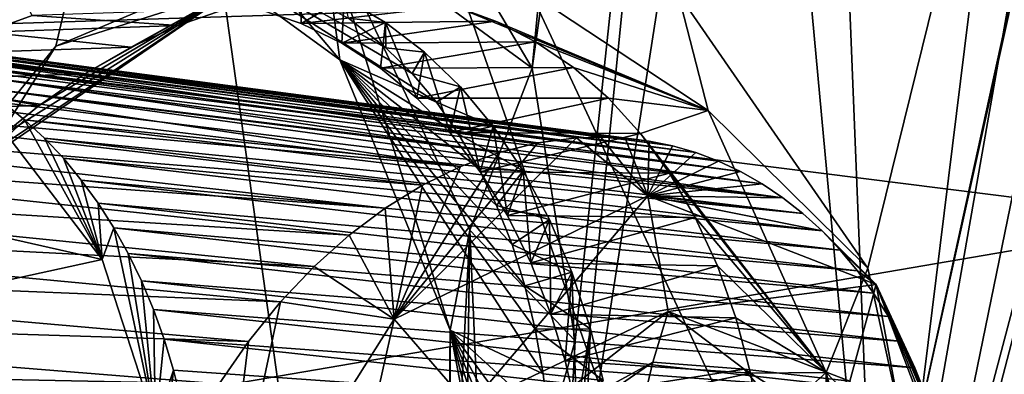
# Model space of a CAD drawing. Header units: metres. Extents: x -150 to 307, y -550 to 84.
# Tile 513 of 656: x 219.253 to 222.012, y -46.487 to -45.491. Entities that reach past the tile are written whole.
import ezdxf

# ---------------------------------------------------------------- set-up
doc = ezdxf.new("R2010")
doc.units = ezdxf.units.M
doc.layers.add('solid_26006363', color=7, linetype='CONTINUOUS')

msp = doc.modelspace()

# ---------------------------------------------------------------- linework, layer by layer
at = {"layer": 'solid_26006363'}
for points in [[(211.849777, -35.673874, 924.536499), (217.861282, -31.332376, 929.892578), (220.812195, -52.50819, 927.229919)], [(217.861282, -31.332376, 929.892578), (234.007233, -40.604111, 938.986267), (227.753754, -47.453865, 933.414612)], [(217.861282, -31.332376, 929.892578), (227.753754, -47.453865, 933.414612), (220.812195, -52.50819, 927.229919)], [(211.849777, -35.673874, 924.536499), (220.812195, -52.50819, 927.229919), (213.237823, -55.777954, 920.481384)], [(221.661865, -47.508507, 913.201111), (227.780731, -36.169231, 916.051086), (227.663132, -35.894882, 915.859497)], [(223.613861, -36.393654, 911.844788), (221.661865, -47.508507, 913.201111), (227.663132, -35.894882, 915.859497)], [(221.300125, -38.502823, 910.11792), (221.661865, -47.508507, 913.201111), (223.064926, -36.148556, 911.233887)], [(223.613861, -36.393654, 911.844788), (223.064926, -36.148556, 911.233887), (221.661865, -47.508507, 913.201111)], [(221.661865, -47.508507, 913.201111), (227.81601, -36.219742, 916.10083), (227.780731, -36.169231, 916.051086)], [(222.867432, -45.165974, 913.623413), (227.81601, -36.219742, 916.10083), (221.661865, -47.508507, 913.201111)], [(218.396027, -47.018318, 900.768433), (219.028107, -39.206474, 899.075684), (221.281281, -37.334091, 900.657654)], [(218.639511, -46.444183, 900.809631), (218.396027, -47.018318, 900.768433), (221.281281, -37.334091, 900.657654)], [(219.353989, -45.565605, 901.190735), (218.639511, -46.444183, 900.809631), (221.281281, -37.334091, 900.657654)], [(220.266876, -45.178669, 901.913208), (219.353989, -45.565605, 901.190735), (221.281281, -37.334091, 900.657654)], [(221.629669, -46.188148, 903.49646), (221.098145, -45.417435, 902.759033), (223.761902, -37.528458, 903.039856)], [(221.747833, -46.726311, 903.777649), (221.629669, -46.188148, 903.49646), (223.761902, -37.528458, 903.039856)], [(221.747833, -46.726311, 903.777649), (223.761902, -37.528458, 903.039856), (223.518814, -38.733952, 903.122559)], [(219.163727, -41.609745, 931.313477), (224.943008, -45.977737, 934.953247), (222.027405, -38.415882, 934.065552)], [(221.300125, -38.502823, 910.11792), (220.862549, -38.855034, 909.788574), (221.661865, -47.508507, 913.201111)], [(220.03334, -44.514591, 904.712952), (220.689056, -45.626724, 905.674683), (221.369293, -38.531185, 904.258057)], [(220.689056, -45.626724, 905.674683), (221.517136, -39.742855, 904.725403), (221.369293, -38.531185, 904.258057)], [(221.744232, -47.404217, 903.991455), (223.518814, -38.733952, 903.122559), (223.736603, -39.85434, 903.631104)], [(221.744232, -47.404217, 903.991455), (221.747833, -46.726311, 903.777649), (223.518814, -38.733952, 903.122559)], [(220.862549, -38.855034, 909.788574), (217.797806, -39.226589, 906.964172), (221.661865, -47.508507, 913.201111)], [(217.797806, -39.226589, 906.964172), (217.032623, -48.165398, 908.991882), (221.661865, -47.508507, 913.201111)], [(220.689056, -45.626724, 905.674683), (220.809845, -46.392536, 906.031555), (221.517136, -39.742855, 904.725403)], [(220.763321, -47.236465, 906.259827), (221.824142, -40.422142, 905.205078), (221.517136, -39.742855, 904.725403)], [(220.809845, -46.392536, 906.031555), (220.763321, -47.236465, 906.259827), (221.517136, -39.742855, 904.725403)], [(221.605759, -48.03754, 904.067078), (223.736603, -39.85434, 903.631104), (224.335815, -40.557907, 904.39856)], [(221.605759, -48.03754, 904.067078), (221.744232, -47.404217, 903.991455), (223.736603, -39.85434, 903.631104)], [(220.763321, -47.236465, 906.259827), (222.356003, -52.260109, 909.495667), (221.824142, -40.422142, 905.205078)], [(222.356003, -52.260109, 909.495667), (222.25618, -40.914494, 905.755554), (221.824142, -40.422142, 905.205078)], [(221.605759, -48.03754, 904.067078), (224.335815, -40.557907, 904.39856), (222.171753, -55.590275, 907.262085)], [(215.472626, -45.756702, 927.548523), (221.573074, -48.508141, 931.82605), (219.163727, -41.609745, 931.313477)], [(219.163727, -41.609745, 931.313477), (221.573074, -48.508141, 931.82605), (224.943008, -45.977737, 934.953247)], [(220.095306, -45.189873, 904.803406), (220.689056, -45.626724, 905.674683), (220.03334, -44.514591, 904.712952)], [(218.384018, -45.528984, 907.280396), (218.11322, -45.053974, 906.876282), (222.963303, -44.726124, 911.422607)], [(222.680328, -45.390408, 911.354675), (218.384018, -45.528984, 907.280396), (222.963303, -44.726124, 911.422607)], [(220.150253, -45.603775, 904.352295), (220.095306, -45.189873, 904.803406), (219.39537, -44.711399, 903.963867)], [(219.583191, -45.18911, 903.625732), (220.150253, -45.603775, 904.352295), (219.39537, -44.711399, 903.963867)], [(230.243668, -45.075237, 921.900208), (220.653641, -47.594887, 913.355835), (230.535446, -46.554489, 922.160217)], [(221.661865, -47.508507, 913.201111), (220.653641, -47.594887, 913.355835), (230.243668, -45.075237, 921.900208)], [(221.661865, -47.508507, 913.201111), (230.243668, -45.075237, 921.900208), (226.473648, -46.398438, 917.62207)], [(222.648788, -45.699181, 913.577637), (222.867432, -45.165974, 913.623413), (221.661865, -47.508507, 913.201111)], [(219.857788, -45.404427, 901.666748), (219.353989, -45.565605, 901.190735), (220.266876, -45.178669, 901.913208)], [(220.420486, -45.722965, 903.852722), (220.150253, -45.603775, 904.352295), (219.583191, -45.18911, 903.625732)], [(220.352448, -45.642162, 903.750671), (220.420486, -45.722965, 903.852722), (219.583191, -45.18911, 903.625732)], [(220.279205, -45.569649, 903.647522), (220.352448, -45.642162, 903.750671), (219.583191, -45.18911, 903.625732)], [(220.174164, -45.486416, 903.509338), (220.279205, -45.569649, 903.647522), (219.583191, -45.18911, 903.625732)], [(220.095306, -45.189873, 904.803406), (220.514648, -46.081905, 905.530701), (220.689056, -45.626724, 905.674683)], [(220.459167, -46.362598, 904.986694), (220.514648, -46.081905, 905.530701), (220.095306, -45.189873, 904.803406)], [(220.150253, -45.603775, 904.352295), (220.459167, -46.362598, 904.986694), (220.095306, -45.189873, 904.803406)], [(220.469223, -45.452213, 902.508545), (220.589706, -45.3536, 902.329285), (221.182358, -45.746017, 903.013855)], [(221.182358, -45.746017, 903.013855), (220.589706, -45.3536, 902.329285), (221.098145, -45.417435, 902.759033)], [(222.680328, -45.390408, 911.354675), (222.537262, -46.052929, 911.426392), (218.384018, -45.528984, 907.280396)], [(219.239349, -45.384594, 902.422974), (219.15921, -45.526306, 902.392883), (219.28772, -45.479424, 902.496948)], [(220.041962, -45.377609, 903.164124), (219.923447, -45.461063, 903.079834), (220.041306, -45.50148, 903.201904)], [(220.162247, -45.430386, 903.292358), (220.041962, -45.377609, 903.164124), (220.041306, -45.50148, 903.201904)], [(219.096527, -45.915005, 901.399048), (219.151306, -45.88863, 901.17627), (219.857788, -45.404427, 901.666748)], [(219.200317, -45.819, 901.460632), (219.096527, -45.915005, 901.399048), (219.857788, -45.404427, 901.666748)], [(219.857788, -45.404427, 901.666748), (219.151306, -45.88863, 901.17627), (219.353989, -45.565605, 901.190735)], [(219.307281, -45.732151, 901.528503), (219.200317, -45.819, 901.460632), (219.857788, -45.404427, 901.666748)], [(219.435074, -45.643269, 901.615051), (219.307281, -45.732151, 901.528503), (219.857788, -45.404427, 901.666748)], [(219.565155, -45.568283, 901.70874), (219.435074, -45.643269, 901.615051), (219.857788, -45.404427, 901.666748)], [(219.696625, -45.507538, 901.809021), (219.565155, -45.568283, 901.70874), (219.857788, -45.404427, 901.666748)], [(219.828873, -45.461216, 901.915344), (219.696625, -45.507538, 901.809021), (219.857788, -45.404427, 901.666748)], [(221.182358, -45.746017, 903.013855), (221.098145, -45.417435, 902.759033), (221.629669, -46.188148, 903.49646)], [(220.162247, -45.430386, 903.292358), (220.041306, -45.50148, 903.201904), (220.155365, -45.557289, 903.325378)], [(220.277695, -45.49905, 903.421204), (220.162247, -45.430386, 903.292358), (220.155365, -45.557289, 903.325378)], [(220.174164, -45.486416, 903.509338), (220.162247, -45.430386, 903.292358), (220.277695, -45.49905, 903.421204)], [(219.28772, -45.479424, 902.496948), (219.696625, -45.507538, 901.809021), (219.828873, -45.461216, 901.915344)], [(220.041306, -45.50148, 903.201904), (219.923447, -45.461063, 903.079834), (220.469223, -45.452213, 902.508545)], [(220.041306, -45.50148, 903.201904), (220.469223, -45.452213, 902.508545), (220.5867, -45.495422, 902.633667)], [(220.5867, -45.495422, 902.633667), (220.469223, -45.452213, 902.508545), (221.182358, -45.746017, 903.013855)], [(219.28772, -45.479424, 902.496948), (219.15921, -45.526306, 902.392883), (219.696625, -45.507538, 901.809021)], [(220.155365, -45.557289, 903.325378), (220.041306, -45.50148, 903.201904), (220.5867, -45.495422, 902.633667)], [(220.155365, -45.557289, 903.325378), (220.5867, -45.495422, 902.633667), (220.698776, -45.553318, 902.759216)], [(220.277695, -45.49905, 903.421204), (220.155365, -45.557289, 903.325378), (220.264252, -45.627522, 903.448669)], [(220.174164, -45.486416, 903.509338), (220.277695, -45.49905, 903.421204), (220.279205, -45.569649, 903.647522)], [(220.277695, -45.49905, 903.421204), (220.264252, -45.627522, 903.448669), (220.365387, -45.710957, 903.56897)], [(220.387039, -45.582607, 903.549133), (220.277695, -45.49905, 903.421204), (220.365387, -45.710957, 903.56897)], [(220.279205, -45.569649, 903.647522), (220.277695, -45.49905, 903.421204), (220.387039, -45.582607, 903.549133)], [(220.698776, -45.553318, 902.759216), (220.5867, -45.495422, 902.633667), (221.182358, -45.746017, 903.013855)], [(222.537262, -46.052929, 911.426392), (218.548004, -46.73698, 907.823608), (218.384018, -45.528984, 907.280396)], [(220.705109, -45.836834, 901.271912), (218.399734, -45.542095, 903.79187), (218.529999, -45.52441, 903.90686)], [(220.813278, -45.822739, 901.367859), (218.529999, -45.52441, 903.90686), (218.602509, -45.521709, 903.973206)], [(220.705109, -45.836834, 901.271912), (218.529999, -45.52441, 903.90686), (220.813278, -45.822739, 901.367859)], [(220.881699, -45.820507, 901.430054), (218.602509, -45.521709, 903.973206), (218.6745, -45.523987, 904.040649)], [(220.881699, -45.820507, 901.430054), (220.813278, -45.822739, 901.367859), (218.602509, -45.521709, 903.973206)], [(220.94957, -45.823513, 901.492981), (218.6745, -45.523987, 904.040649), (218.745789, -45.531277, 904.109009)], [(220.94957, -45.823513, 901.492981), (220.881699, -45.820507, 901.430054), (218.6745, -45.523987, 904.040649)], [(219.15921, -45.526306, 902.392883), (219.033157, -45.586388, 902.295349), (219.565155, -45.568283, 901.70874)], [(219.15921, -45.526306, 902.392883), (219.565155, -45.568283, 901.70874), (219.696625, -45.507538, 901.809021)], [(220.596527, -45.863777, 901.178711), (218.271225, -45.573654, 903.682983), (218.399734, -45.542095, 903.79187)], [(220.705109, -45.836834, 901.271912), (220.596527, -45.863777, 901.178711), (218.399734, -45.542095, 903.79187)], [(221.016647, -45.83176, 901.556458), (218.745789, -45.531277, 904.109009), (218.816193, -45.543629, 904.178223)], [(221.016647, -45.83176, 901.556458), (220.94957, -45.823513, 901.492981), (218.745789, -45.531277, 904.109009)], [(221.082733, -45.845238, 901.620239), (218.816193, -45.543629, 904.178223), (218.885513, -45.561073, 904.248047)], [(221.082733, -45.845238, 901.620239), (221.016647, -45.83176, 901.556458), (218.816193, -45.543629, 904.178223)], [(220.264252, -45.627522, 903.448669), (220.155365, -45.557289, 903.325378), (220.698776, -45.553318, 902.759216)], [(220.264252, -45.627522, 903.448669), (220.698776, -45.553318, 902.759216), (220.804443, -45.625538, 902.883972)], [(220.804443, -45.625538, 902.883972), (220.698776, -45.553318, 902.759216), (221.182358, -45.746017, 903.013855)], [(220.488403, -45.903435, 901.088989), (218.144455, -45.619118, 903.580139), (218.271225, -45.573654, 903.682983)], [(220.596527, -45.863777, 901.178711), (220.488403, -45.903435, 901.088989), (218.271225, -45.573654, 903.682983)], [(219.151306, -45.88863, 901.17627), (218.639511, -46.444183, 900.809631), (219.353989, -45.565605, 901.190735)], [(221.147629, -45.863949, 901.684204), (218.885513, -45.561073, 904.248047), (218.953491, -45.58363, 904.318298)], [(221.147629, -45.863949, 901.684204), (221.082733, -45.845238, 901.620239), (218.885513, -45.561073, 904.248047)], [(221.211166, -45.887913, 901.748169), (218.953491, -45.58363, 904.318298), (219.019913, -45.611309, 904.388733)], [(221.211166, -45.887913, 901.748169), (221.147629, -45.863949, 901.684204), (218.953491, -45.58363, 904.318298)], [(219.033157, -45.586388, 902.295349), (219.435074, -45.643269, 901.615051), (219.565155, -45.568283, 901.70874)], [(220.279205, -45.569649, 903.647522), (220.387039, -45.582607, 903.549133), (220.352448, -45.642162, 903.750671)], [(220.352448, -45.642162, 903.750671), (220.387039, -45.582607, 903.549133), (220.487915, -45.679676, 903.673523)], [(220.387039, -45.582607, 903.549133), (220.365387, -45.710957, 903.56897), (220.457962, -45.807629, 903.685547)], [(220.487915, -45.679676, 903.673523), (220.387039, -45.582607, 903.549133), (220.457962, -45.807629, 903.685547)], [(219.033157, -45.586388, 902.295349), (218.907837, -45.660553, 902.203003), (219.435074, -45.643269, 901.615051)], [(221.273117, -45.917107, 901.81189), (219.019913, -45.611309, 904.388733), (219.08461, -45.644093, 904.459229)], [(221.273117, -45.917107, 901.81189), (221.211166, -45.887913, 901.748169), (219.019913, -45.611309, 904.388733)], [(220.719833, -46.485432, 904.493835), (220.459167, -46.362598, 904.986694), (220.150253, -45.603775, 904.352295)], [(220.697891, -46.359554, 904.413757), (220.719833, -46.485432, 904.493835), (220.150253, -45.603775, 904.352295)], [(220.668793, -46.238346, 904.329285), (220.697891, -46.359554, 904.413757), (220.150253, -45.603775, 904.352295)], [(220.63266, -46.122417, 904.240723), (220.668793, -46.238346, 904.329285), (220.150253, -45.603775, 904.352295)], [(220.589523, -46.012276, 904.148193), (220.63266, -46.122417, 904.240723), (220.150253, -45.603775, 904.352295)], [(220.539551, -45.908577, 904.052246), (220.589523, -46.012276, 904.148193), (220.150253, -45.603775, 904.352295)], [(220.483063, -45.811947, 903.953491), (220.539551, -45.908577, 904.052246), (220.150253, -45.603775, 904.352295)], [(220.420486, -45.722965, 903.852722), (220.483063, -45.811947, 903.953491), (220.150253, -45.603775, 904.352295)], [(220.488403, -45.903435, 901.088989), (218.018936, -45.678768, 903.483093), (218.144455, -45.619118, 903.580139)], [(220.365387, -45.710957, 903.56897), (220.264252, -45.627522, 903.448669), (220.804443, -45.625538, 902.883972)], [(220.365387, -45.710957, 903.56897), (220.804443, -45.625538, 902.883972), (220.902771, -45.711575, 903.006897)], [(220.514648, -46.081905, 905.530701), (220.809845, -46.392536, 906.031555), (220.689056, -45.626724, 905.674683)], [(220.902771, -45.711575, 903.006897), (220.804443, -45.625538, 902.883972), (221.182358, -45.746017, 903.013855)], [(218.907837, -45.660553, 902.203003), (218.784531, -45.748028, 902.11676), (219.307281, -45.732151, 901.528503)], [(218.907837, -45.660553, 902.203003), (219.307281, -45.732151, 901.528503), (219.435074, -45.643269, 901.615051)], [(221.333328, -45.951435, 901.875305), (219.08461, -45.644093, 904.459229), (219.1474, -45.681858, 904.529541)], [(221.333328, -45.951435, 901.875305), (221.273117, -45.917107, 901.81189), (219.08461, -45.644093, 904.459229)], [(220.352448, -45.642162, 903.750671), (220.487915, -45.679676, 903.673523), (220.420486, -45.722965, 903.852722)], [(220.381653, -45.955627, 901.003479), (217.894745, -45.75259, 903.391846), (218.018936, -45.678768, 903.483093)], [(220.488403, -45.903435, 901.088989), (220.381653, -45.955627, 901.003479), (218.018936, -45.678768, 903.483093)], [(221.391586, -45.99078, 901.93811), (219.1474, -45.681858, 904.529541), (219.208023, -45.724457, 904.599365)], [(221.391586, -45.99078, 901.93811), (221.333328, -45.951435, 901.875305), (219.1474, -45.681858, 904.529541)], [(220.420486, -45.722965, 903.852722), (220.487915, -45.679676, 903.673523), (220.579681, -45.790253, 903.793823)], [(220.487915, -45.679676, 903.673523), (220.457962, -45.807629, 903.685547), (220.543396, -45.918354, 903.800049)], [(220.579681, -45.790253, 903.793823), (220.487915, -45.679676, 903.673523), (220.543396, -45.918354, 903.800049)], [(220.457962, -45.807629, 903.685547), (220.365387, -45.710957, 903.56897), (220.902771, -45.711575, 903.006897)], [(220.420486, -45.722965, 903.852722), (220.579681, -45.790253, 903.793823), (220.483063, -45.811947, 903.953491)], [(220.457962, -45.807629, 903.685547), (220.902771, -45.711575, 903.006897), (220.992874, -45.810699, 903.127014)], [(220.992874, -45.810699, 903.127014), (220.902771, -45.711575, 903.006897), (221.182358, -45.746017, 903.013855)], [(222.682663, -46.271393, 913.795166), (222.648788, -45.699181, 913.577637), (221.661865, -47.508507, 913.201111)], [(218.784531, -45.748028, 902.11676), (219.200317, -45.819, 901.460632), (219.307281, -45.732151, 901.528503)], [(219.266296, -45.771767, 904.66864), (219.208023, -45.724457, 904.599365), (219.219345, -45.818264, 904.639465)], [(221.391586, -45.99078, 901.93811), (219.208023, -45.724457, 904.599365), (219.266296, -45.771767, 904.66864)], [(220.992874, -45.810699, 903.127014), (221.182358, -45.746017, 903.013855), (221.513367, -46.481224, 903.57489)], [(221.513367, -46.481224, 903.57489), (221.182358, -45.746017, 903.013855), (221.629669, -46.188148, 903.49646)], [(215.472626, -45.756702, 927.548523), (219.118546, -56.967583, 927.763855), (221.573074, -48.508141, 931.82605)], [(220.27739, -46.019897, 900.923096), (217.773636, -45.839607, 903.307678), (217.894745, -45.75259, 903.391846)], [(220.381653, -45.955627, 901.003479), (220.27739, -46.019897, 900.923096), (217.894745, -45.75259, 903.391846)], [(219.266296, -45.771767, 904.66864), (219.219345, -45.818264, 904.639465), (219.484131, -46.164448, 904.996216)], [(219.322098, -45.823708, 904.737), (219.266296, -45.771767, 904.66864), (219.484131, -46.164448, 904.996216)], [(221.447662, -46.034981, 902), (219.266296, -45.771767, 904.66864), (219.322098, -45.823708, 904.737)], [(221.447662, -46.034981, 902), (221.391586, -45.99078, 901.93811), (219.266296, -45.771767, 904.66864)], [(220.483063, -45.811947, 903.953491), (220.579681, -45.790253, 903.793823), (220.663696, -45.915253, 903.91156)], [(220.579681, -45.790253, 903.793823), (220.543396, -45.918354, 903.800049), (220.619934, -46.040985, 903.910156)], [(220.663696, -45.915253, 903.91156), (220.579681, -45.790253, 903.793823), (220.619934, -46.040985, 903.910156)], [(219.484131, -46.164448, 904.996216), (219.219345, -45.818264, 904.639465), (218.311768, -45.89888, 906.402649)], [(219.375214, -45.880199, 904.804443), (219.322098, -45.823708, 904.737), (219.484131, -46.164448, 904.996216)], [(221.501358, -46.083961, 902.060913), (219.322098, -45.823708, 904.737), (219.375214, -45.880199, 904.804443)], [(221.501358, -46.083961, 902.060913), (221.447662, -46.034981, 902), (219.322098, -45.823708, 904.737)], [(220.302292, -46.331944, 900.611084), (220.705109, -45.836834, 901.271912), (220.813278, -45.822739, 901.367859)], [(221.013184, -45.985592, 901.159424), (220.302292, -46.331944, 900.611084), (220.813278, -45.822739, 901.367859)], [(220.543396, -45.918354, 903.800049), (220.457962, -45.807629, 903.685547), (220.992874, -45.810699, 903.127014)], [(220.483063, -45.811947, 903.953491), (220.663696, -45.915253, 903.91156), (220.539551, -45.908577, 904.052246)], [(220.543396, -45.918354, 903.800049), (220.992874, -45.810699, 903.127014), (221.074097, -45.922321, 903.24353)], [(221.013184, -45.985592, 901.159424), (220.813278, -45.822739, 901.367859), (220.881699, -45.820507, 901.430054)], [(221.013184, -45.985592, 901.159424), (220.881699, -45.820507, 901.430054), (220.94957, -45.823513, 901.492981)], [(221.013184, -45.985592, 901.159424), (220.94957, -45.823513, 901.492981), (221.016647, -45.83176, 901.556458)], [(221.074097, -45.922321, 903.24353), (220.992874, -45.810699, 903.127014), (221.513367, -46.481224, 903.57489)], [(221.013184, -45.985592, 901.159424), (221.016647, -45.83176, 901.556458), (221.082733, -45.845238, 901.620239)], [(220.17601, -46.095932, 900.848145), (217.656479, -45.939522, 903.231384), (217.773636, -45.839607, 903.307678)], [(220.27739, -46.019897, 900.923096), (220.17601, -46.095932, 900.848145), (217.773636, -45.839607, 903.307678)], [(220.302292, -46.331944, 900.611084), (220.596527, -45.863777, 901.178711), (220.705109, -45.836834, 901.271912)], [(221.013184, -45.985592, 901.159424), (221.082733, -45.845238, 901.620239), (221.147629, -45.863949, 901.684204)], [(220.644806, -47.033173, 901.655579), (215.706787, -45.887508, 907.0047), (215.282333, -46.119106, 906.687195)], [(220.763016, -47.047695, 901.760864), (216.114822, -46.006256, 907.421387), (215.706787, -45.887508, 907.0047)], [(220.763016, -47.047695, 901.760864), (215.706787, -45.887508, 907.0047), (220.644806, -47.033173, 901.655579)], [(219.4254, -45.941086, 904.870544), (219.375214, -45.880199, 904.804443), (219.484131, -46.164448, 904.996216)], [(221.552521, -46.13768, 902.120605), (219.375214, -45.880199, 904.804443), (219.4254, -45.941086, 904.870544)], [(221.552521, -46.13768, 902.120605), (221.501358, -46.083961, 902.060913), (219.375214, -45.880199, 904.804443)], [(220.302292, -46.331944, 900.611084), (220.488403, -45.903435, 901.088989), (220.596527, -45.863777, 901.178711)], [(221.013184, -45.985592, 901.159424), (221.147629, -45.863949, 901.684204), (221.211166, -45.887913, 901.748169)], [(221.013184, -45.985592, 901.159424), (221.211166, -45.887913, 901.748169), (221.273117, -45.917107, 901.81189)], [(219.484131, -46.164448, 904.996216), (218.311768, -45.89888, 906.402649), (218.462189, -46.387936, 906.736511)], [(220.302292, -46.331944, 900.611084), (220.381653, -45.955627, 901.003479), (220.488403, -45.903435, 901.088989)], [(220.539551, -45.908577, 904.052246), (220.663696, -45.915253, 903.91156), (220.589523, -46.012276, 904.148193)], [(220.589523, -46.012276, 904.148193), (220.663696, -45.915253, 903.91156), (220.737961, -46.052387, 904.02417)], [(220.663696, -45.915253, 903.91156), (220.619934, -46.040985, 903.910156), (220.68573, -46.173435, 904.013428)], [(220.737961, -46.052387, 904.02417), (220.663696, -45.915253, 903.91156), (220.68573, -46.173435, 904.013428)], [(221.013184, -45.985592, 901.159424), (221.273117, -45.917107, 901.81189), (221.333328, -45.951435, 901.875305)], [(220.077866, -46.183647, 900.778992), (217.541977, -46.05315, 903.162048), (217.656479, -45.939522, 903.231384)], [(220.17601, -46.095932, 900.848145), (220.077866, -46.183647, 900.778992), (217.656479, -45.939522, 903.231384)], [(219.472473, -46.006138, 904.935059), (219.4254, -45.941086, 904.870544), (219.484131, -46.164448, 904.996216)], [(221.600815, -46.195934, 902.178711), (219.4254, -45.941086, 904.870544), (219.472473, -46.006138, 904.935059)], [(221.600815, -46.195934, 902.178711), (221.552521, -46.13768, 902.120605), (219.4254, -45.941086, 904.870544)], [(220.619934, -46.040985, 903.910156), (220.543396, -45.918354, 903.800049), (221.074097, -45.922321, 903.24353)], [(220.619934, -46.040985, 903.910156), (221.074097, -45.922321, 903.24353), (221.146057, -46.046177, 903.355835)], [(221.146057, -46.046177, 903.355835), (221.074097, -45.922321, 903.24353), (221.513367, -46.481224, 903.57489)], [(220.302292, -46.331944, 900.611084), (220.27739, -46.019897, 900.923096), (220.381653, -45.955627, 901.003479)], [(221.013184, -45.985592, 901.159424), (221.333328, -45.951435, 901.875305), (221.391586, -45.99078, 901.93811)], [(220.51326, -46.576069, 900.690186), (220.302292, -46.331944, 900.611084), (221.013184, -45.985592, 901.159424)], [(221.070435, -46.309956, 901.121521), (220.51326, -46.576069, 900.690186), (221.013184, -45.985592, 901.159424)], [(221.013184, -45.985592, 901.159424), (221.391586, -45.99078, 901.93811), (221.447662, -46.034981, 902)], [(221.013184, -45.985592, 901.159424), (221.447662, -46.034981, 902), (221.501358, -46.083961, 902.060913)], [(221.653015, -46.234371, 901.830933), (221.013184, -45.985592, 901.159424), (221.501358, -46.083961, 902.060913)], [(221.653015, -46.234371, 901.830933), (221.070435, -46.309956, 901.121521), (221.013184, -45.985592, 901.159424)], [(221.573074, -48.508141, 931.82605), (228.37825, -53.481857, 935.992859), (224.943008, -45.977737, 934.953247)], [(220.95668, -47.243626, 901.933411), (216.336853, -46.443947, 907.769836), (216.114822, -46.006256, 907.421387)], [(220.874481, -47.119247, 901.860168), (216.114822, -46.006256, 907.421387), (220.763016, -47.047695, 901.760864)], [(220.95668, -47.243626, 901.933411), (216.114822, -46.006256, 907.421387), (220.874481, -47.119247, 901.860168)], [(219.516251, -46.075092, 904.997864), (219.472473, -46.006138, 904.935059), (219.484131, -46.164448, 904.996216)], [(221.64592, -46.258343, 902.234924), (219.472473, -46.006138, 904.935059), (219.516251, -46.075092, 904.997864)], [(221.64592, -46.258343, 902.234924), (221.600815, -46.195934, 902.178711), (219.472473, -46.006138, 904.935059)], [(220.302292, -46.331944, 900.611084), (220.17601, -46.095932, 900.848145), (220.27739, -46.019897, 900.923096)], [(220.589523, -46.012276, 904.148193), (220.737961, -46.052387, 904.02417), (220.63266, -46.122417, 904.240723)], [(219.983383, -46.283325, 900.716064), (217.432892, -46.178349, 903.10144), (217.541977, -46.05315, 903.162048)], [(220.077866, -46.183647, 900.778992), (219.983383, -46.283325, 900.716064), (217.541977, -46.05315, 903.162048)], [(222.537262, -46.052929, 911.426392), (222.521973, -46.718674, 911.626953), (218.548004, -46.73698, 907.823608)], [(220.68573, -46.173435, 904.013428), (220.619934, -46.040985, 903.910156), (221.146057, -46.046177, 903.355835)], [(220.63266, -46.122417, 904.240723), (220.737961, -46.052387, 904.02417), (220.800491, -46.199463, 904.12915)], [(220.68573, -46.173435, 904.013428), (221.146057, -46.046177, 903.355835), (221.208252, -46.18195, 903.463318)], [(220.737961, -46.052387, 904.02417), (220.68573, -46.173435, 904.013428), (220.741745, -46.317238, 904.111328)], [(220.800491, -46.199463, 904.12915), (220.737961, -46.052387, 904.02417), (220.741745, -46.317238, 904.111328)], [(221.208252, -46.18195, 903.463318), (221.146057, -46.046177, 903.355835), (221.513367, -46.481224, 903.57489)], [(219.516251, -46.075092, 904.997864), (219.484131, -46.164448, 904.996216), (219.633606, -46.625637, 905.283386)], [(219.556702, -46.147823, 905.058777), (219.516251, -46.075092, 904.997864), (219.633606, -46.625637, 905.283386)], [(221.687683, -46.3246, 902.28894), (219.516251, -46.075092, 904.997864), (219.556702, -46.147823, 905.058777)], [(221.687683, -46.3246, 902.28894), (221.64592, -46.258343, 902.234924), (219.516251, -46.075092, 904.997864)], [(220.514648, -46.081905, 905.530701), (220.45018, -47.337055, 905.411682), (220.497147, -47.267448, 905.847412)], [(220.459167, -46.362598, 904.986694), (220.45018, -47.337055, 905.411682), (220.514648, -46.081905, 905.530701)], [(220.514648, -46.081905, 905.530701), (220.497147, -47.267448, 905.847412), (220.564987, -47.250771, 906.002197)], [(220.514648, -46.081905, 905.530701), (220.564987, -47.250771, 906.002197), (220.809845, -46.392536, 906.031555)], [(220.302292, -46.331944, 900.611084), (220.077866, -46.183647, 900.778992), (220.17601, -46.095932, 900.848145)], [(221.653015, -46.234371, 901.830933), (221.501358, -46.083961, 902.060913), (221.552521, -46.13768, 902.120605)], [(220.43277, -47.188911, 901.466614), (215.282333, -46.119106, 906.687195), (214.985901, -46.610207, 906.573242)], [(220.530777, -47.083241, 901.553955), (215.282333, -46.119106, 906.687195), (220.43277, -47.188911, 901.466614)], [(220.644806, -47.033173, 901.655579), (215.282333, -46.119106, 906.687195), (220.530777, -47.083241, 901.553955)], [(220.63266, -46.122417, 904.240723), (220.800491, -46.199463, 904.12915), (220.668793, -46.238346, 904.329285)], [(221.653015, -46.234371, 901.830933), (221.552521, -46.13768, 902.120605), (221.600815, -46.195934, 902.178711)], [(219.633606, -46.625637, 905.283386), (219.484131, -46.164448, 904.996216), (218.462189, -46.387936, 906.736511)], [(219.593811, -46.224319, 905.117798), (219.556702, -46.147823, 905.058777), (219.633606, -46.625637, 905.283386)], [(221.726089, -46.394608, 902.34082), (219.556702, -46.147823, 905.058777), (219.593811, -46.224319, 905.117798)], [(221.726089, -46.394608, 902.34082), (221.687683, -46.3246, 902.28894), (219.556702, -46.147823, 905.058777)], [(219.894135, -46.394005, 900.660522), (217.331635, -46.313442, 903.051331), (217.432892, -46.178349, 903.10144)], [(219.983383, -46.283325, 900.716064), (219.894135, -46.394005, 900.660522), (217.432892, -46.178349, 903.10144)], [(220.302292, -46.331944, 900.611084), (219.983383, -46.283325, 900.716064), (220.077866, -46.183647, 900.778992)], [(220.741745, -46.317238, 904.111328), (220.68573, -46.173435, 904.013428), (221.208252, -46.18195, 903.463318)], [(220.741745, -46.317238, 904.111328), (221.208252, -46.18195, 903.463318), (221.259918, -46.328133, 903.56488)], [(221.259918, -46.328133, 903.56488), (221.208252, -46.18195, 903.463318), (221.513367, -46.481224, 903.57489)], [(221.513367, -46.481224, 903.57489), (221.629669, -46.188148, 903.49646), (221.747833, -46.726311, 903.777649)], [(220.668793, -46.238346, 904.329285), (220.800491, -46.199463, 904.12915), (220.852142, -46.358845, 904.227966)], [(220.800491, -46.199463, 904.12915), (220.741745, -46.317238, 904.111328), (220.781799, -46.449066, 904.190674)], [(220.800491, -46.199463, 904.12915), (220.781799, -46.449066, 904.190674), (220.813461, -46.587074, 904.264221)], [(220.852142, -46.358845, 904.227966), (220.800491, -46.199463, 904.12915), (220.813461, -46.587074, 904.264221)], [(221.653015, -46.234371, 901.830933), (221.600815, -46.195934, 902.178711), (221.64592, -46.258343, 902.234924)], [(219.627472, -46.304482, 905.174866), (219.593811, -46.224319, 905.117798), (219.633606, -46.625637, 905.283386)], [(221.761078, -46.468304, 902.390442), (219.593811, -46.224319, 905.117798), (219.627472, -46.304482, 905.174866)], [(221.761078, -46.468304, 902.390442), (221.726089, -46.394608, 902.34082), (219.593811, -46.224319, 905.117798)], [(220.668793, -46.238346, 904.329285), (220.852142, -46.358845, 904.227966), (220.697891, -46.359554, 904.413757)], [(221.579437, -46.505737, 901.65509), (221.070435, -46.309956, 901.121521), (221.653015, -46.234371, 901.830933)], [(221.751526, -46.76498, 901.896973), (221.579437, -46.505737, 901.65509), (221.653015, -46.234371, 901.830933)], [(221.653015, -46.234371, 901.830933), (221.64592, -46.258343, 902.234924), (221.687683, -46.3246, 902.28894)], [(221.653015, -46.234371, 901.830933), (221.687683, -46.3246, 902.28894), (221.726089, -46.394608, 902.34082)], [(221.653015, -46.234371, 901.830933), (221.726089, -46.394608, 902.34082), (221.761078, -46.468304, 902.390442)], [(221.653015, -46.234371, 901.830933), (221.761078, -46.468304, 902.390442), (221.792511, -46.54546, 902.437683)], [(221.653015, -46.234371, 901.830933), (221.792511, -46.54546, 902.437683), (221.820236, -46.625854, 902.4823)], [(221.653015, -46.234371, 901.830933), (221.820236, -46.625854, 902.4823), (221.844162, -46.709248, 902.52417)], [(221.653015, -46.234371, 901.830933), (221.844162, -46.709248, 902.52417), (221.864227, -46.795341, 902.563171)], [(221.97319, -46.965496, 902.360046), (221.653015, -46.234371, 901.830933), (221.864227, -46.795341, 902.563171)], [(221.751526, -46.76498, 901.896973), (221.653015, -46.234371, 901.830933), (221.97319, -46.965496, 902.360046)], [(222.802658, -46.487797, 913.983521), (222.682663, -46.271393, 913.795166), (221.661865, -47.508507, 913.201111)], [(219.804184, -47.124187, 900.402588), (219.894135, -46.394005, 900.660522), (219.983383, -46.283325, 900.716064)], [(220.302292, -46.331944, 900.611084), (219.804184, -47.124187, 900.402588), (219.983383, -46.283325, 900.716064)], [(219.811905, -46.513458, 900.613586), (217.236526, -46.460533, 903.010864), (217.331635, -46.313442, 903.051331)], [(219.894135, -46.394005, 900.660522), (219.811905, -46.513458, 900.613586), (217.331635, -46.313442, 903.051331)], [(219.657562, -46.388081, 905.229736), (219.627472, -46.304482, 905.174866), (219.633606, -46.625637, 905.283386)], [(221.792511, -46.54546, 902.437683), (219.627472, -46.304482, 905.174866), (219.657562, -46.388081, 905.229736)], [(221.792511, -46.54546, 902.437683), (221.761078, -46.468304, 902.390442), (219.627472, -46.304482, 905.174866)], [(220.57045, -46.703575, 900.782898), (220.51326, -46.576069, 900.690186), (221.070435, -46.309956, 901.121521)], [(221.027634, -46.452477, 901.126465), (220.57045, -46.703575, 900.782898), (221.070435, -46.309956, 901.121521)], [(220.781799, -46.449066, 904.190674), (220.741745, -46.317238, 904.111328), (221.259918, -46.328133, 903.56488)], [(220.781799, -46.449066, 904.190674), (221.259918, -46.328133, 903.56488), (221.300522, -46.483292, 903.659485)], [(221.283157, -46.472504, 901.369446), (221.027634, -46.452477, 901.126465), (221.070435, -46.309956, 901.121521)], [(221.283157, -46.472504, 901.369446), (221.070435, -46.309956, 901.121521), (221.579437, -46.505737, 901.65509)], [(221.300522, -46.483292, 903.659485), (221.259918, -46.328133, 903.56488), (221.513367, -46.481224, 903.57489)], [(220.105698, -47.208057, 900.514526), (219.804184, -47.124187, 900.402588), (220.302292, -46.331944, 900.611084)], [(220.51326, -46.576069, 900.690186), (220.105698, -47.208057, 900.514526), (220.302292, -46.331944, 900.611084)], [(220.459167, -46.362598, 904.986694), (220.459946, -47.34996, 905.347351), (220.45018, -47.337055, 905.411682)], [(220.459167, -46.362598, 904.986694), (220.667908, -47.460495, 904.907043), (220.459946, -47.34996, 905.347351)], [(220.69751, -47.314827, 904.865845), (220.667908, -47.460495, 904.907043), (220.459167, -46.362598, 904.986694)], [(220.719727, -47.170158, 904.818176), (220.69751, -47.314827, 904.865845), (220.459167, -46.362598, 904.986694)], [(220.734528, -47.027264, 904.764404), (220.719727, -47.170158, 904.818176), (220.459167, -46.362598, 904.986694)], [(220.741928, -46.886784, 904.704834), (220.734528, -47.027264, 904.764404), (220.459167, -46.362598, 904.986694)], [(220.741913, -46.749302, 904.639648), (220.741928, -46.886784, 904.704834), (220.459167, -46.362598, 904.986694)], [(220.734528, -46.615425, 904.569214), (220.741913, -46.749302, 904.639648), (220.459167, -46.362598, 904.986694)], [(220.719833, -46.485432, 904.493835), (220.734528, -46.615425, 904.569214), (220.459167, -46.362598, 904.986694)], [(220.697891, -46.359554, 904.413757), (220.852142, -46.358845, 904.227966), (220.887711, -46.504208, 904.307495)], [(220.697891, -46.359554, 904.413757), (220.887711, -46.504208, 904.307495), (220.719833, -46.485432, 904.493835)], [(220.852142, -46.358845, 904.227966), (220.813461, -46.587074, 904.264221), (220.835739, -46.72966, 904.330627)], [(220.887711, -46.504208, 904.307495), (220.852142, -46.358845, 904.227966), (220.835739, -46.72966, 904.330627)], [(219.633606, -46.625637, 905.283386), (218.462189, -46.387936, 906.736511), (218.470596, -46.959793, 906.971375)], [(219.683929, -46.474907, 905.282166), (219.657562, -46.388081, 905.229736), (219.633606, -46.625637, 905.283386)], [(221.820236, -46.625854, 902.4823), (219.657562, -46.388081, 905.229736), (219.683929, -46.474907, 905.282166)], [(221.820236, -46.625854, 902.4823), (221.792511, -46.54546, 902.437683), (219.657562, -46.388081, 905.229736)], [(219.804184, -47.124187, 900.402588), (219.811905, -46.513458, 900.613586), (219.894135, -46.394005, 900.660522)], [(220.564987, -47.250771, 906.002197), (220.763321, -47.236465, 906.259827), (220.809845, -46.392536, 906.031555)], [(223.404327, -46.615498, 914.619568), (221.661865, -47.508507, 913.201111), (226.473648, -46.398438, 917.62207)], [(220.997559, -47.409393, 901.969849), (216.28363, -47.02763, 907.911377), (216.336853, -46.443947, 907.769836)], [(220.997559, -47.409393, 901.969849), (216.336853, -46.443947, 907.769836), (220.95668, -47.243626, 901.933411)], [(219.738052, -46.639172, 900.575989), (217.149384, -46.616356, 902.980652), (217.236526, -46.460533, 903.010864)], [(219.811905, -46.513458, 900.613586), (219.738052, -46.639172, 900.575989), (217.236526, -46.460533, 903.010864)], [(220.564194, -46.7733, 900.826538), (220.57045, -46.703575, 900.782898), (221.027634, -46.452477, 901.126465)], [(221.012085, -46.515095, 901.154785), (220.564194, -46.7733, 900.826538), (221.027634, -46.452477, 901.126465)], [(220.813461, -46.587074, 904.264221), (220.781799, -46.449066, 904.190674), (221.300522, -46.483292, 903.659485)], [(221.012085, -46.515095, 901.154785), (221.027634, -46.452477, 901.126465), (221.283157, -46.472504, 901.369446)], [(219.683929, -46.474907, 905.282166), (219.633606, -46.625637, 905.283386), (219.545486, -47.69603, 905.548523)], [(219.706512, -46.564766, 905.332092), (219.683929, -46.474907, 905.282166), (219.545486, -47.69603, 905.548523)], [(221.820236, -46.625854, 902.4823), (219.683929, -46.474907, 905.282166), (219.706512, -46.564766, 905.332092)], [(220.719833, -46.485432, 904.493835), (220.887711, -46.504208, 904.307495), (220.734528, -46.615425, 904.569214)], [(220.813461, -46.587074, 904.264221), (221.300522, -46.483292, 903.659485), (221.329636, -46.646305, 903.746338)], [(221.42897, -46.644314, 901.585571), (221.012085, -46.515095, 901.154785), (221.283157, -46.472504, 901.369446)], [(221.503067, -46.611458, 901.61731), (221.283157, -46.472504, 901.369446), (221.579437, -46.505737, 901.65509)], [(221.42897, -46.644314, 901.585571), (221.283157, -46.472504, 901.369446), (221.503067, -46.611458, 901.61731)], [(221.329636, -46.646305, 903.746338), (221.300522, -46.483292, 903.659485), (221.513367, -46.481224, 903.57489)], [(221.329636, -46.646305, 903.746338), (221.513367, -46.481224, 903.57489), (221.528214, -47.395794, 903.910767)], [(221.513367, -46.481224, 903.57489), (221.747833, -46.726311, 903.777649), (221.744232, -47.404217, 903.991455)], [(221.643723, -47.405369, 903.929993), (221.513367, -46.481224, 903.57489), (221.744232, -47.404217, 903.991455)], [(221.643723, -47.405369, 903.929993), (221.528214, -47.395794, 903.910767), (221.513367, -46.481224, 903.57489)]]:
    msp.add_3dface(points, dxfattribs=at)

doc.saveas('drawing.dxf')
